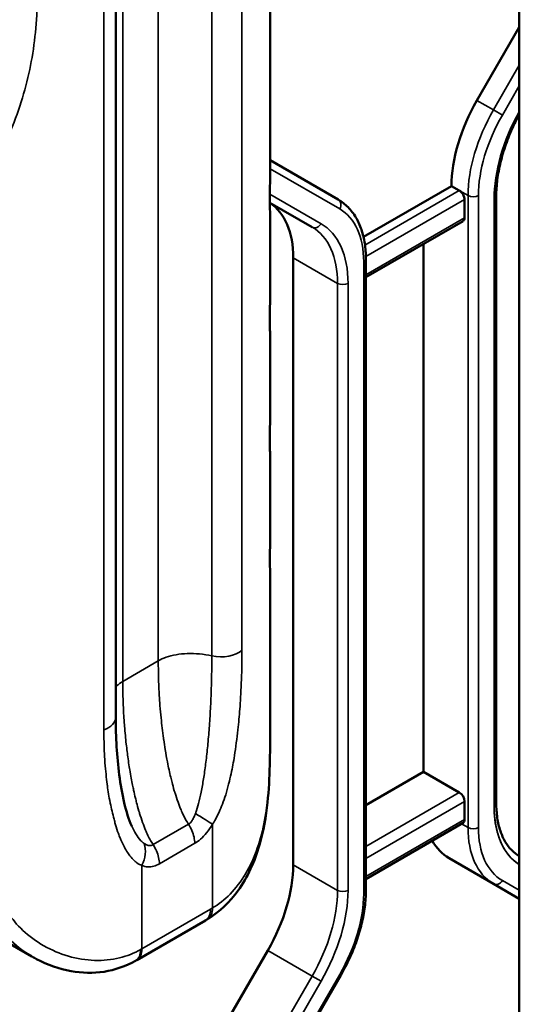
# Model space of a CAD drawing. Header units: millimetres. Extents: x 0 to 14369, y -869 to 2970.
# Tile 732 of 787: x 3838 to 3858, y 1840 to 1880. Entities that reach past the tile are written whole.
import ezdxf

# ---------------------------------------------------------------- set-up
doc = ezdxf.new("R2010")
doc.units = ezdxf.units.MM
doc.header["$LTSCALE"] = 10
doc.layers.add('Sichtbar (ISO)', color=7, linetype='Continuous', lineweight=50)
doc.layers.add('Sichtbar schmal (ISO)', color=7, linetype='Continuous', lineweight=35)

msp = doc.modelspace()

# ---------------------------------------------------------------- linework, layer by layer
at = {"layer": 'Sichtbar (ISO)'}
for p, q in [((3858.396, 1901.165), (3858.396, 1819.168)), ((3841.985, 1900.73), (3841.985, 1851.762)), ((3848.262, 1880.653), (3848.262, 1873.961)), ((3856.673, 1876.863), (3858.396, 1879.846)), ((3858.396, 1879.846), (3856.673, 1876.863)), ((3845.891, 1875.798), (3845.891, 1875.798)), ((3845.891, 1875.798), (3845.891, 1875.798)), ((3851.031, 1872.83), (3848.262, 1874.429)), ((3848.262, 1874.429), (3851.031, 1872.83)), ((3845.891, 1874.143), (3845.891, 1874.143)), ((3852.059, 1871.313), (3855.638, 1873.379)), ((3855.638, 1873.379), (3852.059, 1871.313)), ((3855.638, 1873.379), (3855.956, 1873.195)), ((3855.956, 1873.195), (3855.638, 1873.379)), ((3848.252, 1872.703), (3848.252, 1872.703)), ((3848.252, 1872.703), (3848.252, 1872.703)), ((3848.253, 1872.702), (3849.971, 1871.711)), ((3849.971, 1871.711), (3848.253, 1872.702)), ((3856.168, 1872.093), (3856.168, 1872.828)), ((3856.168, 1872.828), (3856.168, 1872.093)), ((3857.458, 1848.285), (3857.458, 1872.974)), ((3857.458, 1848.285), (3857.458, 1872.974)), ((3848.262, 1872.149), (3848.262, 1869.062)), ((3852.155, 1869.674), (3856.106, 1871.955)), ((3852.155, 1869.674), (3856.106, 1871.955)), ((3854.506, 1849.554), (3854.506, 1871.032)), ((3854.506, 1871.032), (3854.506, 1849.554)), ((3849.203, 1845.775), (3849.203, 1870.463)), ((3849.203, 1870.463), (3849.203, 1845.775)), ((3852.155, 1844.716), (3852.155, 1870.419)), ((3852.155, 1844.716), (3852.155, 1870.419)), ((3845.891, 1869.244), (3845.891, 1869.244)), ((3848.262, 1867.25), (3848.262, 1864.163)), ((3845.891, 1864.346), (3845.891, 1864.346)), ((3848.262, 1862.351), (3848.262, 1859.203)), ((3845.891, 1859.473), (3845.891, 1859.473)), ((3848.262, 1857.513), (3848.262, 1850.889)), ((3852.155, 1848.196), (3854.506, 1849.554)), ((3854.506, 1849.554), (3852.155, 1848.196)), ((3854.506, 1849.554), (3855.956, 1848.717)), ((3855.956, 1848.717), (3854.506, 1849.554)), ((3856.168, 1847.615), (3856.168, 1848.35)), ((3856.168, 1848.35), (3856.168, 1847.615)), ((3852.155, 1845.196), (3856.106, 1847.478)), ((3852.155, 1845.196), (3856.106, 1847.478)), ((3855.542, 1846.04), (3857.345, 1844.999)), ((3857.345, 1844.999), (3855.542, 1846.04)), ((3857.345, 1844.999), (3858.396, 1844.393)), ((3858.396, 1844.393), (3857.345, 1844.999)), ((3834.19, 1844.577), (3838.579, 1842.043)), ((3842.837, 1841.898), (3845.635, 1843.513)), ((3842.461, 1832.405), (3848.168, 1842.29)), ((3848.168, 1842.29), (3842.461, 1832.405)), ((3845.434, 1831.406), (3851.141, 1841.291)), ((3845.434, 1831.406), (3851.141, 1841.291))]:
    msp.add_line(p, q, dxfattribs=at)
for centre, major_axis, ratio, start_param, end_param in [((3859.173, 1875.42), (2.5, 4.33), 0.57735, 1.570796, 2.356194), ((3859.173, 1875.42), (-2.5, -4.33), 0.57735, 4.712389, 5.497787), ((3855.956, 1872.95), (0.15, -0.26), 0.57735, 0.785398, 2.356195), ((3855.956, 1872.95), (-0.15, 0.26), 0.57735, 3.926991, 5.497787), ((3845.667, 1868.421), (2.5, 4.331), 0.57735, 6.24887, 6.248881), ((3845.667, 1868.421), (2.5, 4.33), 0.57735, 6.24887, 6.248881), ((3845.668, 1868.422), (2.5, 4.33), 0.57735, 5.497787, 6.248266), ((3845.668, 1868.422), (2.5, 4.33), 0.57735, 5.497787, 6.248266), ((3855.956, 1872.215), (0.15, -0.26), 0.57735, 0, 0.785398), ((3855.956, 1872.215), (0.15, -0.26), 0.57735, 0, 0.785398), ((3847.25, 1849.85), (0.999, -0.025), 0.202062, 0.000017, 0.000036), ((3855.956, 1848.472), (0.15, -0.26), 0.57735, 0.785398, 2.356194), ((3855.956, 1848.472), (-0.15, 0.26), 0.57735, 3.926991, 5.497787), ((3855.956, 1847.737), (0.15, -0.26), 0.57735, 0, 0.785398), ((3855.956, 1847.737), (0.15, -0.26), 0.57735, 0, 0.785398), ((3858.042, 1850.371), (-2.5, -4.33), 0.57735, 5.947662, 6.283185), ((3858.042, 1850.371), (-2.5, -4.33), 0.57735, 5.947662, 6.283185), ((3845.668, 1843.734), (2.5, 4.33), 0.57735, 4.712389, 5.497787), ((3845.668, 1843.734), (-2.5, -4.33), 0.57735, 1.570796, 2.356194), ((3845.212, 1844.425), (0.516, -0.857), 0.564608, 0, 0.000103), ((3842.297, 1842.742), (0.494, -0.869), 0.572706, 6.283009, 6.283183)]:
    msp.add_ellipse(centre, major_axis=major_axis, ratio=ratio, start_param=start_param, end_param=end_param, dxfattribs=at)
for points, knots in [([(3858.396, 1876.302), (3858.307, 1876.139), (3858.224, 1875.972), (3858.035, 1875.563), (3857.935, 1875.319), (3857.764, 1874.83), (3857.691, 1874.586), (3857.575, 1874.106), (3857.531, 1873.869), (3857.473, 1873.409), (3857.458, 1873.187), (3857.458, 1872.974)], [2.404193, 2.404193, 2.404193, 2.404193, 2.5132741, 2.5132741, 2.6703538, 2.6703538, 2.8274334, 2.8274334, 2.984513, 2.984513, 3.1415927, 3.1415927, 3.1415927, 3.1415927]), ([(3858.396, 1876.302), (3858.307, 1876.139), (3858.224, 1875.972), (3858.035, 1875.563), (3857.935, 1875.319), (3857.764, 1874.83), (3857.691, 1874.586), (3857.575, 1874.106), (3857.531, 1873.869), (3857.473, 1873.409), (3857.458, 1873.187), (3857.458, 1872.974)], [2.404193, 2.404193, 2.404193, 2.404193, 2.5132741, 2.5132741, 2.6703538, 2.6703538, 2.8274334, 2.8274334, 2.984513, 2.984513, 3.1415927, 3.1415927, 3.1415927, 3.1415927]), ([(3848.262, 1873.961), (3848.262, 1873.709), (3848.258, 1873.451), (3848.253, 1873.023), (3848.252, 1872.84), (3848.254, 1872.556), (3848.257, 1872.443), (3848.26, 1872.276), (3848.262, 1872.213), (3848.262, 1872.149)], [0.0000097, 0.0000097, 0.0000097, 0.0000097, 0.0756615, 0.0756615, 0.1388007, 0.1388007, 0.1929564, 0.1929564, 0.2354834, 0.2354834, 0.2354834, 0.2354834]), ([(3851.031, 1872.83), (3851.178, 1872.746), (3851.313, 1872.641), (3851.554, 1872.397), (3851.66, 1872.258), (3851.841, 1871.952), (3851.917, 1871.785), (3852.036, 1871.428), (3852.081, 1871.239), (3852.14, 1870.841), (3852.155, 1870.634), (3852.155, 1870.419)], [5.4977871, 5.4977871, 5.4977871, 5.4977871, 5.6548668, 5.6548668, 5.8119464, 5.8119464, 5.969026, 5.969026, 6.1261057, 6.1261057, 6.2831853, 6.2831853, 6.2831853, 6.2831853]), ([(3851.031, 1872.83), (3851.178, 1872.746), (3851.313, 1872.641), (3851.554, 1872.397), (3851.66, 1872.258), (3851.841, 1871.952), (3851.917, 1871.785), (3852.036, 1871.428), (3852.081, 1871.239), (3852.14, 1870.841), (3852.155, 1870.634), (3852.155, 1870.419)], [5.4977871, 5.4977871, 5.4977871, 5.4977871, 5.6548668, 5.6548668, 5.8119464, 5.8119464, 5.969026, 5.969026, 6.1261057, 6.1261057, 6.2831853, 6.2831853, 6.2831853, 6.2831853]), ([(3848.262, 1869.062), (3848.262, 1868.81), (3848.258, 1868.552), (3848.253, 1868.124), (3848.252, 1867.941), (3848.254, 1867.657), (3848.257, 1867.544), (3848.26, 1867.377), (3848.262, 1867.314), (3848.262, 1867.25)], [0.0000097, 0.0000097, 0.0000097, 0.0000097, 0.0756615, 0.0756615, 0.1388007, 0.1388007, 0.1929564, 0.1929564, 0.2354834, 0.2354834, 0.2354834, 0.2354834]), ([(3848.262, 1864.163), (3848.262, 1863.911), (3848.258, 1863.653), (3848.253, 1863.225), (3848.252, 1863.042), (3848.254, 1862.758), (3848.257, 1862.645), (3848.26, 1862.478), (3848.262, 1862.415), (3848.262, 1862.351)], [0.0000094, 0.0000094, 0.0000094, 0.0000094, 0.0756612, 0.0756612, 0.1388, 0.1388, 0.1929552, 0.1929552, 0.2354805, 0.2354805, 0.2354805, 0.2354805]), ([(3848.262, 1859.203), (3848.262, 1858.961), (3848.259, 1858.714), (3848.255, 1858.305), (3848.255, 1858.13), (3848.257, 1857.856), (3848.259, 1857.746), (3848.261, 1857.603), (3848.262, 1857.558), (3848.262, 1857.512)], [0.0000321, 0.0000321, 0.0000321, 0.0000321, 0.072935, 0.072935, 0.1345366, 0.1345366, 0.1887032, 0.1887032, 0.2181276, 0.2181276, 0.2181276, 0.2181276]), ([(3841.985, 1851.762), (3841.985, 1850.963), (3842.03, 1850.178), (3842.227, 1848.661), (3842.392, 1847.877), (3842.635, 1847.346)], [0, 0, 0, 0, 0.2982208, 0.2982208, 0.6046109, 0.6046109, 0.6046109, 0.6046109]), ([(3848.249, 1849.825), (3848.237, 1849.329), (3848.211, 1848.815), (3848.094, 1847.724), (3847.991, 1847.138), (3847.637, 1845.909), (3847.349, 1845.265), (3846.625, 1844.257), (3846.203, 1843.855), (3845.728, 1843.569)], [0, 0, 0, 0, 0.1516726, 0.1516726, 0.3298546, 0.3298546, 0.5477313, 0.5477313, 0.734303, 0.734303, 0.734303, 0.734303]), ([(3857.458, 1848.285), (3857.458, 1848.073), (3857.473, 1847.87), (3857.529, 1847.489), (3857.571, 1847.312), (3857.68, 1846.987), (3857.747, 1846.84), (3857.902, 1846.579), (3857.99, 1846.464), (3858.181, 1846.271), (3858.284, 1846.19), (3858.396, 1846.125)], [3.1415927, 3.1415927, 3.1415927, 3.1415927, 3.2986723, 3.2986723, 3.4557519, 3.4557519, 3.6128316, 3.6128316, 3.7699112, 3.7699112, 3.9223304, 3.9223304, 3.9223304, 3.9223304]), ([(3857.458, 1848.285), (3857.458, 1848.073), (3857.473, 1847.87), (3857.529, 1847.489), (3857.571, 1847.312), (3857.68, 1846.987), (3857.747, 1846.84), (3857.902, 1846.579), (3857.99, 1846.464), (3858.181, 1846.271), (3858.284, 1846.19), (3858.396, 1846.125)], [3.1415927, 3.1415927, 3.1415927, 3.1415927, 3.2986723, 3.2986723, 3.4557519, 3.4557519, 3.6128316, 3.6128316, 3.7699112, 3.7699112, 3.9223304, 3.9223304, 3.9223304, 3.9223304]), ([(3852.155, 1844.716), (3852.155, 1844.502), (3852.14, 1844.28), (3852.083, 1843.829), (3852.04, 1843.598), (3851.928, 1843.134), (3851.858, 1842.899), (3851.693, 1842.432), (3851.599, 1842.198), (3851.386, 1841.739), (3851.269, 1841.512), (3851.141, 1841.291)], [0, 0, 0, 0, 0.1570796, 0.1570796, 0.3141593, 0.3141593, 0.4712389, 0.4712389, 0.6283185, 0.6283185, 0.7853982, 0.7853982, 0.7853982, 0.7853982]), ([(3852.155, 1844.716), (3852.155, 1844.502), (3852.14, 1844.28), (3852.083, 1843.829), (3852.04, 1843.598), (3851.928, 1843.134), (3851.858, 1842.899), (3851.693, 1842.432), (3851.599, 1842.198), (3851.386, 1841.739), (3851.269, 1841.512), (3851.141, 1841.291)], [0, 0, 0, 0, 0.1570796, 0.1570796, 0.3141593, 0.3141593, 0.4712389, 0.4712389, 0.6283185, 0.6283185, 0.7853982, 0.7853982, 0.7853982, 0.7853982]), ([(3845.728, 1843.569), (3845.722, 1843.565), (3845.715, 1843.561), (3845.703, 1843.554), (3845.697, 1843.55), (3845.684, 1843.543), (3845.678, 1843.539), (3845.666, 1843.532), (3845.66, 1843.528), (3845.647, 1843.521), (3845.641, 1843.517), (3845.635, 1843.513)], [1.54896256, 1.54896256, 1.54896256, 1.54896256, 1.55332931, 1.55332931, 1.55769607, 1.55769607, 1.56206282, 1.56206282, 1.56642957, 1.56642957, 1.57079633, 1.57079633, 1.57079633, 1.57079633]), ([(3842.791, 1841.872), (3842.395, 1841.647), (3841.954, 1841.496), (3841.067, 1841.359), (3840.61, 1841.37), (3839.684, 1841.536), (3839.208, 1841.705), (3838.709, 1841.969), (3838.651, 1842.001), (3838.594, 1842.034)], [0, 0, 0, 0, 0.153748, 0.153748, 0.3058019, 0.3058019, 0.4732941, 0.4732941, 0.4954931, 0.4954931, 0.4954931, 0.4954931]), ([(3842.837, 1841.898), (3842.834, 1841.897), (3842.831, 1841.895), (3842.825, 1841.891), (3842.822, 1841.89), (3842.816, 1841.886), (3842.813, 1841.884), (3842.807, 1841.881), (3842.804, 1841.879), (3842.798, 1841.876), (3842.794, 1841.874), (3842.791, 1841.872)], [1.570796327, 1.570796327, 1.570796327, 1.570796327, 1.572398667, 1.572398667, 1.574001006, 1.574001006, 1.575603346, 1.575603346, 1.577205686, 1.577205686, 1.578808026, 1.578808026, 1.578808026, 1.578808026])]:
    msp.add_open_spline(points, degree=3, knots=knots, dxfattribs=at)
for points in [[(3848.262, 1850.889), (3848.262, 1850.535), (3848.258, 1850.18), (3848.249, 1849.825)], [(3842.636, 1847.343), (3842.635, 1847.344), (3842.635, 1847.345), (3842.635, 1847.346)]]:
    msp.add_open_spline(points, degree=3, dxfattribs=at)
at = {"layer": 'Sichtbar schmal (ISO)'}
for p, q in [((3847.119, 1854.509), (3847.119, 1903.478)), ((3845.891, 1903.239), (3845.891, 1854.27)), ((3841.499, 1900.235), (3841.499, 1851.266)), ((3843.715, 1854.065), (3843.715, 1895.481)), ((3842.272, 1894.648), (3842.272, 1853.232)), ((3843.715, 1878.629), (3843.715, 1878.629)), ((3858.396, 1878.295), (3857.345, 1876.476)), ((3857.345, 1876.476), (3858.396, 1878.295)), ((3843.715, 1878.002), (3843.715, 1878.002)), ((3843.715, 1877.427), (3843.715, 1877.427)), ((3858.396, 1877.459), (3857.707, 1876.266)), ((3857.707, 1876.266), (3858.396, 1877.459)), ((3857.345, 1876.476), (3856.673, 1876.863)), ((3856.673, 1876.863), (3857.345, 1876.476)), ((3857.345, 1876.476), (3857.707, 1876.266)), ((3857.707, 1876.266), (3857.345, 1876.476)), ((3843.715, 1875.815), (3843.715, 1875.815)), ((3845.891, 1875.452), (3845.891, 1875.452)), ((3845.891, 1875.452), (3845.891, 1875.452)), ((3845.891, 1874.413), (3845.891, 1874.413)), ((3845.891, 1874.413), (3845.891, 1874.413)), ((3845.891, 1874.063), (3845.891, 1874.064)), ((3851.094, 1872.448), (3848.262, 1874.083)), ((3848.262, 1874.083), (3851.094, 1872.448)), ((3848.254, 1873.048), (3850.333, 1871.848)), ((3850.333, 1871.848), (3848.254, 1873.048)), ((3855.956, 1873.195), (3852.119, 1870.98)), ((3852.119, 1870.98), (3855.956, 1873.195)), ((3855.956, 1873.195), (3856.31, 1872.991)), ((3856.31, 1872.991), (3855.956, 1873.195)), ((3852.154, 1870.51), (3856.168, 1872.828)), ((3856.168, 1872.828), (3852.154, 1870.51)), ((3856.31, 1872.991), (3856.31, 1847.288)), ((3856.31, 1847.288), (3856.31, 1872.991)), ((3856.734, 1847.288), (3856.734, 1872.991)), ((3856.734, 1872.991), (3856.734, 1847.288)), ((3857.37, 1872.851), (3857.37, 1848.163)), ((3857.37, 1848.163), (3857.37, 1872.851)), ((3843.715, 1872.471), (3843.715, 1872.471)), ((3856.168, 1872.093), (3852.155, 1869.776)), ((3852.155, 1869.776), (3856.168, 1872.093)), ((3843.715, 1870.838), (3843.715, 1870.838)), ((3849.203, 1870.463), (3851.006, 1869.422)), ((3851.006, 1869.422), (3849.203, 1870.463)), ((3852.067, 1870.296), (3852.067, 1844.594)), ((3852.067, 1844.594), (3852.067, 1870.296)), ((3851.006, 1869.422), (3851.006, 1844.734)), ((3851.006, 1844.734), (3851.006, 1869.422)), ((3851.431, 1844.734), (3851.431, 1869.422)), ((3851.431, 1869.422), (3851.431, 1844.734)), ((3845.891, 1869.164), (3845.891, 1869.165)), ((3843.715, 1867.572), (3843.715, 1867.572)), ((3843.715, 1865.939), (3843.715, 1865.939)), ((3845.891, 1864.266), (3845.891, 1864.266)), ((3843.715, 1862.666), (3843.715, 1862.666)), ((3843.715, 1861.042), (3843.715, 1861.042)), ((3845.891, 1859.394), (3845.891, 1859.394)), ((3843.715, 1857.816), (3843.715, 1857.816)), ((3843.715, 1856.625), (3843.715, 1856.625)), ((3842.272, 1853.232), (3843.715, 1854.065)), ((3843.776, 1852.37), (3843.776, 1852.37)), ((3842.664, 1849.038), (3842.664, 1849.038)), ((3855.956, 1848.717), (3852.155, 1846.523)), ((3852.155, 1846.523), (3855.956, 1848.717)), ((3852.155, 1846.033), (3856.168, 1848.35)), ((3856.168, 1848.35), (3852.155, 1846.033)), ((3841.82, 1848.019), (3841.82, 1848.019)), ((3844.943, 1847.424), (3843.504, 1846.593)), ((3845.919, 1844.017), (3845.919, 1847.421)), ((3856.168, 1847.615), (3852.155, 1845.298)), ((3852.155, 1845.298), (3856.168, 1847.615)), ((3856.31, 1847.288), (3856.044, 1847.442)), ((3856.044, 1847.442), (3856.31, 1847.288)), ((3845.196, 1846.648), (3843.76, 1845.818)), ((3851.006, 1844.734), (3849.203, 1845.775)), ((3849.203, 1845.775), (3851.006, 1844.734)), ((3843.044, 1845.754), (3843.044, 1842.356)), ((3857.707, 1845.137), (3858.396, 1844.739)), ((3858.396, 1844.739), (3857.707, 1845.137)), ((3843.044, 1842.356), (3845.842, 1843.971)), ((3848.168, 1842.29), (3849.971, 1841.249)), ((3849.971, 1841.249), (3848.168, 1842.29)), ((3849.971, 1841.249), (3844.264, 1831.364)), ((3844.264, 1831.364), (3849.971, 1841.249)), ((3850.333, 1841.04), (3844.626, 1831.155)), ((3844.626, 1831.155), (3850.333, 1841.04)), ((3845.386, 1831.433), (3851.094, 1841.318)), ((3851.094, 1841.318), (3845.386, 1831.433)), ((3850.333, 1841.04), (3849.971, 1841.249)), ((3849.971, 1841.249), (3850.333, 1841.04)), ((3851.141, 1841.291), (3851.094, 1841.318)), ((3851.094, 1841.318), (3851.141, 1841.291))]:
    msp.add_line(p, q, dxfattribs=at)
for centre, major_axis, ratio, start_param, end_param in [((3859.845, 1875.032), (-2.5, -4.33), 0.57735, 4.712389, 5.497787), ((3859.845, 1875.032), (2.5, 4.33), 0.57735, 1.570796, 2.356194), ((3860.057, 1874.91), (-2.35, -4.07), 0.57735, 4.712389, 5.497787), ((3860.057, 1874.91), (2.35, 4.07), 0.57735, 1.570796, 2.356194), ((3861.118, 1875.015), (2.65, 4.59), 0.57735, 1.598489, 2.356194), ((3861.118, 1875.015), (-2.65, -4.59), 0.57735, 4.740082, 5.497787), ((3850.881, 1872.571), (0.15, 0.26), 0.816497, 4.712389, 6.283185), ((3850.881, 1872.571), (0.15, 0.26), 0.816497, 4.712389, 6.283185), ((3856.522, 1873.113), (0.3, 0), 0.57735, 3.926991, 5.497787), ((3856.522, 1873.113), (-0.3, 0), 0.57735, 0.785398, 2.356194), ((3857.158, 1872.974), (0.3, 0), 0.57735, 5.497787, 6.283185), ((3857.158, 1872.974), (0.3, 0), 0.57735, 5.497787, 6.283185), ((3848.744, 1868.378), (2.35, 4.07), 0.57735, 5.497787, 6.283185), ((3848.744, 1868.378), (2.35, 4.07), 0.57735, 5.497787, 6.283185), ((3850.121, 1871.97), (-0.15, -0.26), 0.816497, 0, 1.570796), ((3850.121, 1871.97), (-0.15, -0.26), 0.816497, 0, 1.570796), ((3847.683, 1867.258), (2.65, 4.59), 0.57735, 5.497787, 6.283185), ((3847.683, 1867.258), (2.65, 4.59), 0.57735, 5.497787, 6.283185), ((3847.471, 1867.381), (2.5, 4.33), 0.57735, 5.497787, 6.283185), ((3847.471, 1867.381), (2.5, 4.33), 0.57735, 5.497787, 6.283185), ((3851.855, 1870.419), (0.3, 0), 0.57735, 5.497787, 6.283185), ((3851.855, 1870.419), (0.3, 0), 0.57735, 5.497787, 6.283185), ((3851.218, 1869.544), (0.3, 0), 0.57735, 3.926991, 5.497787), ((3851.218, 1869.544), (-0.3, 0), 0.57735, 0.785398, 2.356194), ((3846.262, 1854.807), (1, 0), 0.57735, 4.331953, 5.742139), ((3840.985, 1851.762), (1, 0), 0.57735, 5.252147, 6.283185), ((3847.249, 1849.849), (1, -0.025), 0.202062, 6.232894, 6.283166), ((3857.158, 1848.285), (0.3, 0), 0.57735, 5.497787, 6.283185), ((3857.158, 1848.285), (0.3, 0), 0.57735, 5.497787, 6.283185), ((3845.212, 1847.829), (-0.855, 0.519), 0.031017, 3.757474, 4.715328), ((3861.118, 1850.327), (-2.65, -4.59), 0.57735, 5.497787, 6.255492), ((3841.419, 1848.953), (0.758, -1.294), 0.573045, 5.984146, 5.985257), ((3856.522, 1847.411), (-0.3, 0), 0.57735, 0.785398, 2.356194), ((3859.845, 1849.33), (-2.5, -4.33), 0.57735, 5.497787, 6.283185), ((3856.522, 1847.411), (0.3, 0), 0.57735, 3.926991, 5.497787), ((3859.845, 1849.33), (-2.5, -4.33), 0.57735, 5.497787, 6.283185), ((3860.057, 1849.207), (-2.35, -4.07), 0.57735, 5.497787, 6.283185), ((3860.057, 1849.207), (-2.35, -4.07), 0.57735, 5.497787, 6.283185), ((3842.337, 1846.162), (-0.433, -0.902), 0.815695, 1.508643, 2.464934), ((3857.495, 1845.259), (-0.15, -0.26), 0.816497, 0, 1.570796), ((3857.495, 1845.259), (-0.15, -0.26), 0.816497, 0, 1.570796), ((3847.471, 1842.692), (-2.5, -4.33), 0.57735, 1.570796, 2.356194), ((3847.471, 1842.692), (2.5, 4.33), 0.57735, 4.712389, 5.497787), ((3847.683, 1842.57), (-2.65, -4.59), 0.57735, 1.570796, 2.356194), ((3847.683, 1842.57), (2.65, 4.59), 0.57735, 4.712389, 5.497787), ((3851.218, 1844.856), (-0.3, 0), 0.57735, 0.785398, 2.356194), ((3851.218, 1844.856), (0.3, 0), 0.57735, 3.926991, 5.497787), ((3848.744, 1842.675), (2.35, 4.07), 0.57735, 4.712389, 5.497787), ((3848.744, 1842.675), (-2.35, -4.07), 0.57735, 1.570796, 2.356194), ((3851.855, 1844.716), (0.3, 0), 0.57735, 5.497787, 6.283185), ((3851.855, 1844.716), (0.3, 0), 0.57735, 5.497787, 6.283185), ((3845.135, 1844.38), (0.5, -0.866), 0.57735, 0, 0.785398), ((3845.212, 1844.425), (0.516, -0.857), 0.564608, 0.000102, 0.774717), ((3845.842, 1848.054), (2.5, 4.33), 0.57735, 3.926991, 3.948824), ((3842.297, 1842.742), (0.494, -0.869), 0.572706, 0, 0.789372), ((3842.337, 1842.764), (0.5, -0.866), 0.57735, 0, 0.785398), ((3837.387, 1845.622), (8, 0), 0.57735, 5.489775, 5.497787)]:
    msp.add_ellipse(centre, major_axis=major_axis, ratio=ratio, start_param=start_param, end_param=end_param, dxfattribs=at)
for points, knots in [([(3832.693, 1897.267), (3832.891, 1897.165), (3833.095, 1897.063), (3833.304, 1896.961), (3833.514, 1896.858), (3833.729, 1896.754), (3833.945, 1896.651), (3834.16, 1896.548), (3834.375, 1896.446), (3834.585, 1896.346), (3834.795, 1896.246), (3834.999, 1896.147), (3835.193, 1896.052), (3835.386, 1895.956), (3835.568, 1895.863), (3835.732, 1895.775), (3835.896, 1895.687), (3836.041, 1895.604), (3836.178, 1895.52), (3836.315, 1895.436), (3836.444, 1895.352), (3836.57, 1895.261), (3836.695, 1895.169), (3836.817, 1895.071), (3836.937, 1894.965), (3837.057, 1894.859), (3837.175, 1894.745), (3837.288, 1894.625), (3837.402, 1894.505), (3837.513, 1894.379), (3837.612, 1894.25), (3837.712, 1894.122), (3837.801, 1893.99), (3837.884, 1893.847), (3837.967, 1893.705), (3838.043, 1893.554), (3838.113, 1893.389), (3838.183, 1893.223), (3838.246, 1893.045), (3838.301, 1892.852), (3838.357, 1892.659), (3838.406, 1892.451), (3838.448, 1892.229), (3838.49, 1892.008), (3838.525, 1891.772), (3838.556, 1891.524), (3838.587, 1891.275), (3838.612, 1891.013), (3838.635, 1890.736), (3838.657, 1890.46), (3838.676, 1890.17), (3838.692, 1889.866), (3838.709, 1889.561), (3838.723, 1889.243), (3838.735, 1888.909), (3838.747, 1888.575), (3838.757, 1888.226), (3838.765, 1887.861), (3838.774, 1887.496), (3838.78, 1887.114), (3838.786, 1886.715), (3838.792, 1886.316), (3838.796, 1885.898), (3838.799, 1885.462), (3838.802, 1885.026), (3838.803, 1884.571), (3838.804, 1884.091), (3838.806, 1883.611), (3838.807, 1883.106), (3838.808, 1882.593), (3838.809, 1882.08), (3838.81, 1881.558), (3838.799, 1881.061), (3838.787, 1880.564), (3838.763, 1880.091), (3838.718, 1879.631), (3838.673, 1879.171), (3838.607, 1878.724), (3838.52, 1878.283), (3838.432, 1877.842), (3838.323, 1877.408), (3838.189, 1876.967), (3838.055, 1876.527), (3837.896, 1876.081), (3837.72, 1875.652), (3837.543, 1875.223), (3837.348, 1874.81), (3837.149, 1874.431), (3836.95, 1874.052), (3836.746, 1873.706), (3836.541, 1873.391), (3836.336, 1873.076), (3836.13, 1872.791), (3835.926, 1872.535), (3835.722, 1872.28), (3835.519, 1872.053), (3835.322, 1871.851), (3835.125, 1871.649), (3834.933, 1871.473), (3834.746, 1871.322)], [0.0000007, 0.0000007, 0.0000007, 0.0000007, 0.030303, 0.030303, 0.030303, 0.0606061, 0.0606061, 0.0606061, 0.0909091, 0.0909091, 0.0909091, 0.1212121, 0.1212121, 0.1212121, 0.1515152, 0.1515152, 0.1515152, 0.1818182, 0.1818182, 0.1818182, 0.2121212, 0.2121212, 0.2121212, 0.2424242, 0.2424242, 0.2424242, 0.2727273, 0.2727273, 0.2727273, 0.3030303, 0.3030303, 0.3030303, 0.3333333, 0.3333333, 0.3333333, 0.3636364, 0.3636364, 0.3636364, 0.3939394, 0.3939394, 0.3939394, 0.4242424, 0.4242424, 0.4242424, 0.4545455, 0.4545455, 0.4545455, 0.4848485, 0.4848485, 0.4848485, 0.5151515, 0.5151515, 0.5151515, 0.5454545, 0.5454545, 0.5454545, 0.5757576, 0.5757576, 0.5757576, 0.6060606, 0.6060606, 0.6060606, 0.6363636, 0.6363636, 0.6363636, 0.6666667, 0.6666667, 0.6666667, 0.6969697, 0.6969697, 0.6969697, 0.7272727, 0.7272727, 0.7272727, 0.7575758, 0.7575758, 0.7575758, 0.7878788, 0.7878788, 0.7878788, 0.8181818, 0.8181818, 0.8181818, 0.8484848, 0.8484848, 0.8484848, 0.8787879, 0.8787879, 0.8787879, 0.9090909, 0.9090909, 0.9090909, 0.9393939, 0.9393939, 0.9393939, 0.969697, 0.969697, 0.969697, 1, 1, 1, 1]), ([(3848.262, 1873.961), (3848.262, 1873.864), (3848.261, 1873.772), (3848.26, 1873.682), (3848.259, 1873.587), (3848.258, 1873.495), (3848.257, 1873.407), (3848.256, 1873.319), (3848.255, 1873.235), (3848.254, 1873.155), (3848.253, 1873.075), (3848.252, 1872.999), (3848.252, 1872.926), (3848.251, 1872.854), (3848.251, 1872.785), (3848.252, 1872.72), (3848.252, 1872.655), (3848.253, 1872.593), (3848.254, 1872.536), (3848.255, 1872.479), (3848.256, 1872.426), (3848.257, 1872.377), (3848.258, 1872.329), (3848.259, 1872.284), (3848.26, 1872.245), (3848.261, 1872.209), (3848.262, 1872.176), (3848.262, 1872.149)], [0.2889538, 0.2889538, 0.2889538, 0.2889538, 0.3333333, 0.3333333, 0.3333333, 0.3809524, 0.3809524, 0.3809524, 0.4285714, 0.4285714, 0.4285714, 0.4761905, 0.4761905, 0.4761905, 0.5238095, 0.5238095, 0.5238095, 0.5714286, 0.5714286, 0.5714286, 0.6190476, 0.6190476, 0.6190476, 0.6666667, 0.6666667, 0.6666667, 0.7114578, 0.7114578, 0.7114578, 0.7114578]), ([(3848.262, 1869.062), (3848.262, 1868.965), (3848.261, 1868.873), (3848.26, 1868.783), (3848.259, 1868.688), (3848.258, 1868.596), (3848.257, 1868.508), (3848.256, 1868.42), (3848.255, 1868.336), (3848.254, 1868.256), (3848.253, 1868.176), (3848.252, 1868.1), (3848.252, 1868.027), (3848.251, 1867.955), (3848.251, 1867.886), (3848.252, 1867.821), (3848.252, 1867.756), (3848.253, 1867.694), (3848.254, 1867.637), (3848.255, 1867.58), (3848.256, 1867.527), (3848.257, 1867.478), (3848.258, 1867.43), (3848.259, 1867.385), (3848.26, 1867.346), (3848.261, 1867.31), (3848.262, 1867.277), (3848.262, 1867.25)], [0.2889536, 0.2889536, 0.2889536, 0.2889536, 0.3333333, 0.3333333, 0.3333333, 0.3809524, 0.3809524, 0.3809524, 0.4285714, 0.4285714, 0.4285714, 0.4761905, 0.4761905, 0.4761905, 0.5238095, 0.5238095, 0.5238095, 0.5714286, 0.5714286, 0.5714286, 0.6190476, 0.6190476, 0.6190476, 0.6666667, 0.6666667, 0.6666667, 0.7114575, 0.7114575, 0.7114575, 0.7114575]), ([(3848.262, 1864.163), (3848.262, 1864.066), (3848.261, 1863.973), (3848.26, 1863.884), (3848.259, 1863.788), (3848.258, 1863.696), (3848.257, 1863.609), (3848.256, 1863.521), (3848.255, 1863.437), (3848.254, 1863.357), (3848.253, 1863.277), (3848.252, 1863.2), (3848.252, 1863.128), (3848.251, 1863.055), (3848.251, 1862.986), (3848.252, 1862.921), (3848.252, 1862.856), (3848.253, 1862.795), (3848.254, 1862.738), (3848.255, 1862.681), (3848.256, 1862.627), (3848.257, 1862.579), (3848.258, 1862.53), (3848.259, 1862.486), (3848.26, 1862.447), (3848.261, 1862.41), (3848.262, 1862.378), (3848.262, 1862.351)], [0.2888614, 0.2888614, 0.2888614, 0.2888614, 0.3333333, 0.3333333, 0.3333333, 0.3809524, 0.3809524, 0.3809524, 0.4285714, 0.4285714, 0.4285714, 0.4761905, 0.4761905, 0.4761905, 0.5238095, 0.5238095, 0.5238095, 0.5714286, 0.5714286, 0.5714286, 0.6190476, 0.6190476, 0.6190476, 0.6666667, 0.6666667, 0.6666667, 0.711223, 0.711223, 0.711223, 0.711223]), ([(3848.262, 1859.203), (3848.262, 1859.134), (3848.262, 1859.066), (3848.261, 1859), (3848.261, 1858.935), (3848.26, 1858.873), (3848.26, 1858.812), (3848.259, 1858.783), (3848.259, 1858.755), (3848.259, 1858.727), (3848.258, 1858.64), (3848.257, 1858.557), (3848.256, 1858.478), (3848.255, 1858.428), (3848.255, 1858.379), (3848.255, 1858.332), (3848.255, 1858.304), (3848.254, 1858.277), (3848.254, 1858.251), (3848.254, 1858.179), (3848.254, 1858.111), (3848.254, 1858.046), (3848.255, 1858.009), (3848.255, 1857.973), (3848.255, 1857.939), (3848.255, 1857.913), (3848.256, 1857.889), (3848.256, 1857.865), (3848.257, 1857.809), (3848.258, 1857.756), (3848.259, 1857.708), (3848.259, 1857.683), (3848.26, 1857.659), (3848.26, 1857.636), (3848.261, 1857.616), (3848.261, 1857.596), (3848.261, 1857.578), (3848.262, 1857.554), (3848.262, 1857.532), (3848.262, 1857.513)], [0.3002603, 0.3002603, 0.3002603, 0.3002603, 0.3333333, 0.3333333, 0.3333333, 0.3656374, 0.3656374, 0.3656374, 0.3809524, 0.3809524, 0.3809524, 0.4285714, 0.4285714, 0.4285714, 0.4586041, 0.4586041, 0.4586041, 0.4761905, 0.4761905, 0.4761905, 0.5238095, 0.5238095, 0.5238095, 0.5513541, 0.5513541, 0.5513541, 0.5714286, 0.5714286, 0.5714286, 0.6190476, 0.6190476, 0.6190476, 0.6442264, 0.6442264, 0.6442264, 0.6666667, 0.6666667, 0.6666667, 0.6961743, 0.6961743, 0.6961743, 0.6961743]), ([(3843.715, 1854.065), (3843.804, 1854.124), (3844.012, 1854.218), (3844.442, 1854.327), (3844.883, 1854.379), (3845.397, 1854.362), (3845.725, 1854.302), (3845.891, 1854.27)], [0, 0, 0, 0, 0.2, 0.4, 0.6, 0.8, 0.9999995, 0.9999995, 0.9999995, 0.9999995]), ([(3845.891, 1854.27), (3845.891, 1854.175), (3845.891, 1853.779), (3845.877, 1853.098), (3845.845, 1852.244), (3845.797, 1851.452), (3845.737, 1850.72), (3845.665, 1850.046), (3845.582, 1849.429), (3845.49, 1848.872), (3845.386, 1848.383), (3845.297, 1848.053), (3845.24, 1847.895), (3845.225, 1847.857)], [0.0000005, 0.0000005, 0.0000005, 0.0000005, 0.0463707, 0.1919066, 0.3243345, 0.4452032, 0.5555991, 0.6563127, 0.7483334, 0.8323216, 0.9081409, 0.9767082, 1, 1, 1, 1]), ([(3847.119, 1854.509), (3847.115, 1854.007), (3847.107, 1853.557), (3847.091, 1853.156), (3847.075, 1852.755), (3847.052, 1852.403), (3847.03, 1852.11), (3847.008, 1851.816), (3846.989, 1851.582), (3846.952, 1851.258), (3846.915, 1850.935), (3846.859, 1850.523), (3846.814, 1850.223), (3846.768, 1849.923), (3846.733, 1849.734), (3846.677, 1849.478), (3846.62, 1849.223), (3846.54, 1848.901), (3846.455, 1848.624), (3846.37, 1848.348), (3846.28, 1848.116), (3846.19, 1847.917), (3846.1, 1847.717), (3846.01, 1847.551), (3845.919, 1847.421)], [0.0000003, 0.0000003, 0.0000003, 0.0000003, 0.125, 0.125, 0.125, 0.25, 0.25, 0.25, 0.375, 0.375, 0.375, 0.5, 0.5, 0.5, 0.625, 0.625, 0.625, 0.75, 0.75, 0.75, 0.875, 0.875, 0.875, 0.9999986, 0.9999986, 0.9999986, 0.9999986]), ([(3844.943, 1847.424), (3844.923, 1847.453), (3844.904, 1847.483), (3844.885, 1847.515), (3844.825, 1847.614), (3844.764, 1847.731), (3844.686, 1847.907), (3844.671, 1847.939), (3844.657, 1847.973), (3844.642, 1848.009), (3844.601, 1848.106), (3844.559, 1848.215), (3844.519, 1848.326), (3844.473, 1848.452), (3844.431, 1848.581), (3844.396, 1848.694), (3844.392, 1848.706), (3844.388, 1848.718), (3844.385, 1848.73), (3844.379, 1848.75), (3844.373, 1848.769), (3844.367, 1848.788), (3844.329, 1848.918), (3844.299, 1849.027), (3844.273, 1849.127), (3844.255, 1849.199), (3844.238, 1849.267), (3844.222, 1849.336), (3844.198, 1849.433), (3844.176, 1849.531), (3844.152, 1849.641), (3844.131, 1849.735), (3844.11, 1849.838), (3844.087, 1849.958), (3844.057, 1850.109), (3844.025, 1850.285), (3843.996, 1850.467), (3843.974, 1850.595), (3843.954, 1850.727), (3843.936, 1850.853), (3843.933, 1850.876), (3843.93, 1850.898), (3843.927, 1850.921), (3843.888, 1851.201), (3843.857, 1851.463), (3843.828, 1851.751), (3843.813, 1851.909), (3843.798, 1852.076), (3843.784, 1852.252), (3843.778, 1852.333), (3843.772, 1852.417), (3843.766, 1852.502), (3843.76, 1852.595), (3843.754, 1852.691), (3843.749, 1852.79), (3843.728, 1853.176), (3843.714, 1853.608), (3843.715, 1854.065)], [0, 0, 0, 0, 0.0306183, 0.0306183, 0.0306183, 0.125, 0.125, 0.125, 0.1423198, 0.1423198, 0.1423198, 0.1900815, 0.1900815, 0.1900815, 0.2441913, 0.2441913, 0.2441913, 0.25, 0.25, 0.25, 0.2597752, 0.2597752, 0.2597752, 0.3267192, 0.3267192, 0.3267192, 0.375, 0.375, 0.375, 0.4423182, 0.4423182, 0.4423182, 0.5, 0.5, 0.5, 0.5733421, 0.5733421, 0.5733421, 0.625, 0.625, 0.625, 0.6343171, 0.6343171, 0.6343171, 0.75, 0.75, 0.75, 0.8137012, 0.8137012, 0.8137012, 0.843089, 0.843089, 0.843089, 0.875, 0.875, 0.875, 1, 1, 1, 1]), ([(3842.272, 1853.232), (3842.18, 1853.18), (3842.081, 1853.11), (3841.996, 1853.025), (3841.985, 1853.014)], [0, 0, 0, 0, 0.2, 0.2315228, 0.2315228, 0.2315228, 0.2315228]), ([(3842.272, 1853.232), (3842.273, 1852.713), (3842.29, 1852.224), (3842.316, 1851.801), (3842.319, 1851.756), (3842.321, 1851.713), (3842.324, 1851.67), (3842.33, 1851.584), (3842.336, 1851.5), (3842.342, 1851.419), (3842.363, 1851.154), (3842.386, 1850.915), (3842.411, 1850.686), (3842.435, 1850.478), (3842.46, 1850.278), (3842.486, 1850.089), (3842.502, 1849.975), (3842.518, 1849.865), (3842.535, 1849.759), (3842.541, 1849.717), (3842.548, 1849.676), (3842.555, 1849.636), (3842.593, 1849.402), (3842.633, 1849.191), (3842.669, 1849.013), (3842.684, 1848.94), (3842.698, 1848.873), (3842.712, 1848.81), (3842.737, 1848.692), (3842.761, 1848.588), (3842.786, 1848.487), (3842.801, 1848.424), (3842.817, 1848.364), (3842.834, 1848.297), (3842.859, 1848.202), (3842.888, 1848.094), (3842.928, 1847.957), (3842.931, 1847.949), (3842.934, 1847.94), (3842.936, 1847.931), (3842.943, 1847.91), (3842.949, 1847.887), (3842.957, 1847.864), (3842.991, 1847.75), (3843.033, 1847.621), (3843.078, 1847.495), (3843.118, 1847.384), (3843.16, 1847.275), (3843.201, 1847.177), (3843.214, 1847.148), (3843.226, 1847.12), (3843.238, 1847.094), (3843.319, 1846.91), (3843.386, 1846.79), (3843.448, 1846.685), (3843.467, 1846.653), (3843.485, 1846.623), (3843.504, 1846.593)], [0.0000147, 0.0000147, 0.0000147, 0.0000147, 0.125, 0.125, 0.125, 0.1381079, 0.1381079, 0.1381079, 0.1643542, 0.1643542, 0.1643542, 0.25, 0.25, 0.25, 0.3280665, 0.3280665, 0.3280665, 0.375, 0.375, 0.375, 0.3934959, 0.3934959, 0.3934959, 0.5, 0.5, 0.5, 0.5438215, 0.5438215, 0.5438215, 0.625, 0.625, 0.625, 0.6750122, 0.6750122, 0.6750122, 0.7456199, 0.7456199, 0.7456199, 0.75, 0.75, 0.75, 0.7609364, 0.7609364, 0.7609364, 0.8140927, 0.8140927, 0.8140927, 0.8610387, 0.8610387, 0.8610387, 0.875, 0.875, 0.875, 0.9706399, 0.9706399, 0.9706399, 1, 1, 1, 1]), ([(3841.499, 1851.266), (3841.501, 1851.14), (3841.503, 1851.018), (3841.505, 1850.9), (3841.513, 1850.552), (3841.526, 1850.237), (3841.545, 1849.955), (3841.546, 1849.944), (3841.547, 1849.933), (3841.548, 1849.921), (3841.572, 1849.586), (3841.606, 1849.298), (3841.637, 1849.059), (3841.639, 1849.04), (3841.642, 1849.021), (3841.644, 1849.002), (3841.677, 1848.75), (3841.706, 1848.556), (3841.759, 1848.297), (3841.76, 1848.292), (3841.761, 1848.286), (3841.763, 1848.281), (3841.805, 1848.079), (3841.861, 1847.838), (3841.916, 1847.629), (3841.933, 1847.562), (3841.95, 1847.497), (3841.967, 1847.439), (3842.011, 1847.276), (3842.049, 1847.158), (3842.092, 1847.042), (3842.112, 1846.986), (3842.134, 1846.931), (3842.159, 1846.873), (3842.202, 1846.771), (3842.254, 1846.657), (3842.31, 1846.548), (3842.352, 1846.465), (3842.397, 1846.384), (3842.442, 1846.312), (3842.48, 1846.251), (3842.519, 1846.195), (3842.557, 1846.145), (3842.624, 1846.058), (3842.691, 1845.986), (3842.755, 1845.928), (3842.786, 1845.9), (3842.816, 1845.875), (3842.846, 1845.854), (3842.914, 1845.804), (3842.98, 1845.77), (3843.045, 1845.754)], [0.0000002, 0.0000002, 0.0000002, 0.0000002, 0.0317212, 0.0317212, 0.0317212, 0.125, 0.125, 0.125, 0.1287253, 0.1287253, 0.1287253, 0.2409441, 0.2409441, 0.2409441, 0.25, 0.25, 0.25, 0.3724314, 0.3724314, 0.3724314, 0.375, 0.375, 0.375, 0.4694602, 0.4694602, 0.4694602, 0.5, 0.5, 0.5, 0.5843929, 0.5843929, 0.5843929, 0.625, 0.625, 0.625, 0.6961751, 0.6961751, 0.6961751, 0.75, 0.75, 0.75, 0.7954611, 0.7954611, 0.7954611, 0.875, 0.875, 0.875, 0.9130825, 0.9130825, 0.9130825, 1, 1, 1, 1]), ([(3848.247, 1849.815), (3848.251, 1849.938), (3848.254, 1850.061), (3848.256, 1850.182), (3848.26, 1850.423), (3848.262, 1850.659), (3848.262, 1850.889)], [0, 0, 0, 0, 0.03169754, 0.03169754, 0.03169754, 0.09471636, 0.09471636, 0.09471636, 0.09471636]), ([(3845.919, 1844.017), (3846.168, 1844.166), (3846.408, 1844.353), (3846.636, 1844.586), (3846.863, 1844.818), (3847.078, 1845.097), (3847.266, 1845.413), (3847.454, 1845.729), (3847.614, 1846.082), (3847.742, 1846.45), (3847.87, 1846.817), (3847.967, 1847.199), (3848.04, 1847.592), (3848.113, 1847.985), (3848.162, 1848.39), (3848.193, 1848.765), (3848.224, 1849.14), (3848.238, 1849.485), (3848.247, 1849.815)], [0.0000005, 0.0000005, 0.0000005, 0.0000005, 0.1666667, 0.1666667, 0.1666667, 0.3333333, 0.3333333, 0.3333333, 0.5, 0.5, 0.5, 0.6666667, 0.6666667, 0.6666667, 0.8333333, 0.8333333, 0.8333333, 1, 1, 1, 1]), ([(3844.943, 1847.424), (3844.958, 1847.432), (3844.973, 1847.443), (3844.987, 1847.455), (3845.011, 1847.474), (3845.032, 1847.498), (3845.051, 1847.521), (3845.068, 1847.542), (3845.083, 1847.564), (3845.098, 1847.588), (3845.11, 1847.608), (3845.122, 1847.629), (3845.135, 1847.653), (3845.158, 1847.697), (3845.183, 1847.752), (3845.208, 1847.815), (3845.214, 1847.828), (3845.22, 1847.843), (3845.225, 1847.857)], [0, 0, 0, 0, 0.124989, 0.124989, 0.124989, 0.333333, 0.333333, 0.333333, 0.516843, 0.516843, 0.516843, 0.666667, 0.666667, 0.666667, 0.939884, 0.939884, 0.939884, 1, 1, 1, 1]), ([(3857.37, 1848.163), (3857.37, 1847.777), (3857.413, 1847.431), (3857.498, 1847.117), (3857.583, 1846.803), (3857.71, 1846.521), (3857.872, 1846.289), (3858.018, 1846.081), (3858.192, 1845.914), (3858.396, 1845.781)], [0, 0, 0, 0, 0.3333333, 0.3333333, 0.3333333, 0.6666667, 0.6666667, 0.6666667, 0.9652465, 0.9652465, 0.9652465, 0.9652465]), ([(3845.196, 1846.648), (3845.197, 1846.726), (3845.187, 1846.81), (3845.168, 1846.898), (3845.148, 1846.987), (3845.118, 1847.079), (3845.079, 1847.169), (3845.041, 1847.258), (3844.995, 1847.344), (3844.943, 1847.424)], [0, 0, 0, 0, 0.3333333, 0.3333333, 0.3333333, 0.6666667, 0.6666667, 0.6666667, 1, 1, 1, 1]), ([(3845.196, 1846.648), (3845.274, 1846.691), (3845.352, 1846.748), (3845.433, 1846.82), (3845.514, 1846.892), (3845.598, 1846.978), (3845.68, 1847.078), (3845.761, 1847.179), (3845.84, 1847.293), (3845.919, 1847.421)], [0, 0, 0, 0, 0.3333333, 0.3333333, 0.3333333, 0.6666667, 0.6666667, 0.6666667, 1, 1, 1, 1]), ([(3843.135, 1846.644), (3843.093, 1846.673), (3842.975, 1846.776), (3842.802, 1847.011), (3842.687, 1847.232), (3842.636, 1847.343)], [0, 0, 0, 0, 0.0420628, 0.1195291, 0.1910001, 0.1910001, 0.1910001, 0.1910001]), ([(3843.135, 1846.644), (3843.155, 1846.63), (3843.175, 1846.618), (3843.194, 1846.608), (3843.22, 1846.594), (3843.246, 1846.583), (3843.27, 1846.575), (3843.295, 1846.566), (3843.318, 1846.561), (3843.341, 1846.559), (3843.354, 1846.557), (3843.368, 1846.557), (3843.382, 1846.557), (3843.408, 1846.559), (3843.436, 1846.563), (3843.465, 1846.574), (3843.478, 1846.579), (3843.491, 1846.585), (3843.504, 1846.593)], [0.0002171, 0.0002171, 0.0002171, 0.0002171, 0.1389454, 0.1389454, 0.1389454, 0.3333333, 0.3333333, 0.3333333, 0.54225, 0.54225, 0.54225, 0.6666667, 0.6666667, 0.6666667, 0.8946543, 0.8946543, 0.8946543, 1, 1, 1, 1]), ([(3843.045, 1845.754), (3843.123, 1845.718), (3843.281, 1845.674), (3843.531, 1845.707), (3843.685, 1845.773), (3843.76, 1845.818)], [0.0002155, 0.0002155, 0.0002155, 0.0002155, 0.3333333, 0.6666667, 1, 1, 1, 1]), ([(3837.614, 1843.817), (3837.771, 1843.57), (3837.965, 1843.333), (3838.209, 1843.105), (3838.452, 1842.877), (3838.746, 1842.66), (3839.06, 1842.481), (3839.374, 1842.301), (3839.709, 1842.16), (3840.059, 1842.059), (3840.408, 1841.958), (3840.77, 1841.898), (3841.123, 1841.886), (3841.476, 1841.874), (3841.818, 1841.911), (3842.133, 1841.988), (3842.448, 1842.064), (3842.735, 1842.18), (3842.999, 1842.33)], [0, 0, 0, 0, 0.166667, 0.166667, 0.166667, 0.333333, 0.333333, 0.333333, 0.5, 0.5, 0.5, 0.666667, 0.666667, 0.666667, 0.833333, 0.833333, 0.833333, 1, 1, 1, 1]), ([(3836.914, 1843.752), (3837.074, 1843.446), (3837.283, 1843.153), (3837.534, 1842.88), (3837.786, 1842.608), (3838.081, 1842.359), (3838.405, 1842.149), (3838.467, 1842.109), (3838.53, 1842.071), (3838.594, 1842.034)], [0, 0, 0, 0, 0.1666667, 0.1666667, 0.1666667, 0.3333333, 0.3333333, 0.3333333, 0.3651355, 0.3651355, 0.3651355, 0.3651355])]:
    msp.add_open_spline(points, degree=3, knots=knots, dxfattribs=at)
msp.add_open_spline([(3843.504, 1846.593), (3843.557, 1846.512), (3843.65, 1846.338), (3843.739, 1846.069), (3843.76, 1845.898), (3843.76, 1845.818)], degree=3, dxfattribs=at)

doc.saveas('drawing.dxf')
